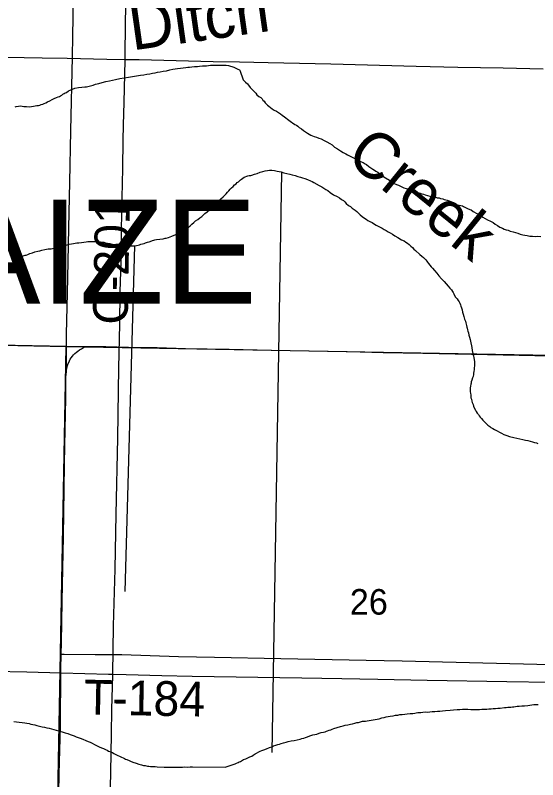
# Model space of a CAD drawing. Extents: x 2.4 to 73.1, y 4.5 to 25.6.
# Drawn here: x 47.997 to 48.425, y 19.178 to 19.804 of the extents above; entities that cross this region are included whole.
import ezdxf

# ---------------------------------------------------------------- set-up
doc = ezdxf.new("R2010")
doc.units = 0
for name, color, linetype in [('GM_X_County_Road', 7, 'Continuous'), ('GM_X_County_Road_Text', 7, 'Continuous'), ('GM_X_Minor_Lake_Text', 7, 'Continuous'), ('GM_X_Minor_River', 7, 'Continuous'), ('GM_X_Section', 7, 'Continuous'), ('GM_X_Section_Text', 7, 'Continuous'), ('GM_X_State_Route', 7, 'Continuous'), ('GM_X_Township_Road', 7, 'Continuous'), ('GM_X_Township_Road_Text', 7, 'Continuous'), ('GM_X_Township_Text', 7, 'Continuous')]:
    doc.layers.add(name, color=color, linetype=linetype)

msp = doc.modelspace()

# ---------------------------------------------------------------- linework, layer by layer
at = {"layer": 'GM_X_County_Road'}
for points in [[(48.03923, 19.53274), (48.03935, 19.54258), (48.04004, 19.576), (48.04058, 19.60166), (48.04109, 19.62965), (48.04188, 19.66696), (48.04278, 19.70894), (48.04421, 19.76957), (48.0445, 19.78667), (48.04467, 19.80222), (48.04496, 19.82243), (48.0451, 19.83643), (48.0456, 19.85975), (48.04597, 19.87684), (48.0465, 19.90729), (48.04702, 19.93748), (48.04765, 19.97169), (48.04865, 20.01367), (48.04895, 20.0356)], [(48.03916, 19.51231), (48.03922, 19.52973), (48.03923, 19.53274)]]:
    msp.add_lwpolyline(points, dxfattribs=at)
at = {"layer": 'GM_X_Minor_River'}
for points in [[(48.03723, 19.73954), (48.03818, 19.7401), (48.03913, 19.74048), (48.04085, 19.74181), (48.04218, 19.74237), (48.04408, 19.74313), (48.04617, 19.74388), (48.04903, 19.74444), (48.05188, 19.74482), (48.05416, 19.745), (48.05568, 19.74519), (48.0612, 19.7465), (48.0631, 19.74726), (48.06576, 19.74782), (48.06843, 19.74857), (48.07147, 19.74932), (48.07433, 19.74988), (48.0768, 19.75045), (48.07946, 19.75101), (48.08289, 19.75176), (48.0865, 19.75232), (48.08992, 19.75288), (48.09335, 19.75344), (48.09658, 19.754), (48.09981, 19.75456), (48.10248, 19.75494), (48.10495, 19.75531), (48.10761, 19.75568), (48.1097, 19.75624), (48.1118, 19.75662), (48.11389, 19.75699), (48.11598, 19.75737), (48.11845, 19.75793), (48.12112, 19.7583), (48.12378, 19.75887), (48.12644, 19.75962), (48.13006, 19.75999), (48.13253, 19.76036), (48.13481, 19.76073), (48.1369, 19.76092), (48.13862, 19.7611), (48.13995, 19.76129), (48.14185, 19.76147), (48.14413, 19.76166), (48.14641, 19.76184), (48.14812, 19.76203), (48.1506, 19.76221), (48.15383, 19.76239), (48.15554, 19.76258), (48.15706, 19.76276), (48.15877, 19.76276), (48.1601, 19.76275), (48.16125, 19.76275), (48.16239, 19.76275), (48.16353, 19.76293), (48.16448, 19.76293), (48.16562, 19.76293), (48.16676, 19.76292), (48.1679, 19.76292), (48.16999, 19.76272), (48.17189, 19.76253), (48.17626, 19.76119), (48.1774, 19.76061), (48.17835, 19.76004), (48.17968, 19.75947), (48.18101, 19.75889), (48.18128, 19.75873)], [(48.18128, 19.75873), (48.18382, 19.75093), (48.18589, 19.74881), (48.18758, 19.74746), (48.18833, 19.74631), (48.18964, 19.74458), (48.19152, 19.74265), (48.19283, 19.7413), (48.19434, 19.73976), (48.19527, 19.73861), (48.19678, 19.73726), (48.19829, 19.73629), (48.19942, 19.73532), (48.20017, 19.73417), (48.2011, 19.73321), (48.20185, 19.73187), (48.20298, 19.7309), (48.20392, 19.72994), (48.20486, 19.72917), (48.20637, 19.72801), (48.20769, 19.72704), (48.20939, 19.72606), (48.21128, 19.72509), (48.21298, 19.72392), (48.21449, 19.72295), (48.216, 19.72198), (48.21788, 19.72044), (48.22146, 19.71773), (48.2224, 19.71695), (48.22354, 19.71618), (48.22448, 19.71559), (48.22637, 19.71424), (48.2275, 19.71365), (48.22863, 19.71288), (48.22976, 19.71172), (48.23184, 19.71055), (48.23335, 19.70939), (48.23504, 19.70823), (48.23655, 19.70706), (48.23806, 19.70628), (48.23939, 19.70551), (48.24071, 19.70492), (48.24223, 19.70433), (48.24393, 19.70373), (48.24582, 19.70295), (48.24772, 19.70235), (48.25018, 19.70118), (48.25245, 19.70001), (48.2549, 19.69864), (48.25679, 19.69747), (48.25886, 19.69574), (48.26132, 19.69418), (48.26377, 19.69263), (48.26585, 19.69127), (48.26793, 19.69029), (48.26944, 19.68932), (48.27095, 19.68854), (48.27208, 19.68795), (48.27322, 19.68737), (48.27473, 19.68678), (48.27662, 19.6858), (48.27833, 19.68502), (48.28003, 19.68404), (48.28211, 19.68306), (48.28381, 19.68209), (48.28494, 19.6815), (48.28701, 19.67977), (48.28852, 19.6786), (48.29022, 19.67763), (48.29154, 19.67685), (48.29267, 19.67608), (48.29419, 19.67511), (48.29588, 19.67394), (48.29739, 19.67278), (48.29909, 19.67124), (48.30513, 19.66792), (48.30608, 19.66753), (48.3072, 19.66618), (48.30947, 19.6652), (48.31118, 19.66442), (48.31269, 19.66383), (48.31402, 19.66324), (48.31553, 19.66246), (48.31742, 19.66186), (48.31913, 19.66127), (48.3214, 19.66048), (48.32368, 19.65988), (48.32557, 19.65928), (48.32689, 19.6585), (48.32898, 19.6579), (48.33031, 19.65751), (48.33163, 19.65711), (48.33296, 19.65671), (48.33486, 19.65611), (48.33675, 19.65552), (48.33865, 19.6553), (48.34017, 19.65509), (48.34112, 19.65489), (48.34282, 19.65429), (48.34453, 19.65408), (48.34567, 19.65368)], [(47.99709, 19.72882), (47.99804, 19.72901), (47.99994, 19.72919), (48.00146, 19.72938), (48.00279, 19.72918), (48.00431, 19.72899), (48.0064, 19.72898), (48.00907, 19.72878), (48.01059, 19.72897), (48.0123, 19.72934), (48.01363, 19.72953), (48.01496, 19.72972), (48.01629, 19.7299), (48.01743, 19.73009), (48.01858, 19.73047), (48.01991, 19.73084), (48.02105, 19.73141), (48.02238, 19.73198), (48.02371, 19.73273), (48.02562, 19.73368), (48.02752, 19.73462), (48.02923, 19.73557), (48.03114, 19.73632), (48.03247, 19.73689), (48.03342, 19.73727), (48.03437, 19.73783), (48.03532, 19.73821), (48.03628, 19.73897), (48.03723, 19.73954)], [(48.08732, 19.61483), (48.08866, 19.61482), (48.09018, 19.61482), (48.09151, 19.61482), (48.09303, 19.61481), (48.09474, 19.61481), (48.09645, 19.61499), (48.09797, 19.61537), (48.09893, 19.61574), (48.10007, 19.61612), (48.1014, 19.6165), (48.10273, 19.61687), (48.10406, 19.61725), (48.10558, 19.61782), (48.10692, 19.618), (48.10787, 19.61838), (48.10977, 19.61913), (48.11072, 19.61951), (48.11167, 19.6197), (48.11282, 19.62007), (48.11852, 19.62063), (48.12004, 19.621), (48.12099, 19.62119), (48.1229, 19.62176), (48.12423, 19.62213), (48.12537, 19.6227), (48.12746, 19.62364), (48.12956, 19.6244), (48.13146, 19.62534), (48.13336, 19.6261), (48.13527, 19.62723), (48.13679, 19.62818), (48.13812, 19.62893), (48.13927, 19.63007), (48.1406, 19.63121), (48.14193, 19.63253), (48.14346, 19.63386), (48.14498, 19.63519), (48.14689, 19.63651), (48.14841, 19.63765), (48.15012, 19.63878), (48.15127, 19.63992), (48.1526, 19.64125), (48.1545, 19.64276), (48.15641, 19.64427), (48.15793, 19.64541), (48.15908, 19.64655), (48.16003, 19.6475), (48.16098, 19.64863), (48.16251, 19.65015), (48.16403, 19.65166), (48.16574, 19.65337), (48.16746, 19.65489), (48.16879, 19.65621), (48.17013, 19.65754), (48.17108, 19.65868), (48.17222, 19.66), (48.17337, 19.66114), (48.17451, 19.66247), (48.17584, 19.66341), (48.1768, 19.66474), (48.17813, 19.66569), (48.17908, 19.66663), (48.18003, 19.66739), (48.18175, 19.66891), (48.1827, 19.66947), (48.18365, 19.67023), (48.1848, 19.67099), (48.18784, 19.67212), (48.18898, 19.6725), (48.19012, 19.67249), (48.19108, 19.67268), (48.19317, 19.67344), (48.19545, 19.67419), (48.19792, 19.67513), (48.20002, 19.6757), (48.20192, 19.67626), (48.20382, 19.67664), (48.20553, 19.67682), (48.20744, 19.67682), (48.20953, 19.67662), (48.21181, 19.67604), (48.21504, 19.67546), (48.21732, 19.6747), (48.21979, 19.67412), (48.22207, 19.67354), (48.22416, 19.67297), (48.22644, 19.67239), (48.22872, 19.67162), (48.23081, 19.67105), (48.23252, 19.67047), (48.23442, 19.66989), (48.23651, 19.66913), (48.23898, 19.66798), (48.2405, 19.66741), (48.24183, 19.66683), (48.2462, 19.66416), (48.24829, 19.6632), (48.25, 19.66206), (48.25171, 19.6611), (48.25342, 19.66015)], [(48.21542, 19.67527), (48.20738, 19.1998)], [(48.25342, 19.66015), (48.25531, 19.65862), (48.25797, 19.65652), (48.26101, 19.65518), (48.26291, 19.65404), (48.26462, 19.65289), (48.26614, 19.65194), (48.26728, 19.6508), (48.26841, 19.64965), (48.27031, 19.64794), (48.27183, 19.64698), (48.27316, 19.64565), (48.27487, 19.64469), (48.27582, 19.64412), (48.27696, 19.64298), (48.27866, 19.64145), (48.2798, 19.64031), (48.28151, 19.63878), (48.28341, 19.63745), (48.28474, 19.63668), (48.28607, 19.63573), (48.28778, 19.63477), (48.28949, 19.63401), (48.29082, 19.63305), (48.29291, 19.63191), (48.29461, 19.63095), (48.29613, 19.63019), (48.29784, 19.62923), (48.29936, 19.62828), (48.30107, 19.62732), (48.30278, 19.62637), (48.3043, 19.62541), (48.3062, 19.62427), (48.30829, 19.62293), (48.31057, 19.62159), (48.3136, 19.61987), (48.31569, 19.61892), (48.31721, 19.61796), (48.31854, 19.61701), (48.31987, 19.61587), (48.3212, 19.61453), (48.32272, 19.61339), (48.32386, 19.61224), (48.32519, 19.6111), (48.3286, 19.60767), (48.33031, 19.60633), (48.33164, 19.60519), (48.33278, 19.60424), (48.33353, 19.60328), (48.33448, 19.60233), (48.33505, 19.60138), (48.33581, 19.60043), (48.33676, 19.59909), (48.3379, 19.59776), (48.33903, 19.59643), (48.34055, 19.59471), (48.34245, 19.59243), (48.34415, 19.59033), (48.34643, 19.58785), (48.34852, 19.58576), (48.35022, 19.58366), (48.35193, 19.58176), (48.35326, 19.58023), (48.35459, 19.57871), (48.35554, 19.57756), (48.3561, 19.57661), (48.35648, 19.57547), (48.35762, 19.573), (48.35913, 19.57147), (48.36008, 19.57014), (48.36084, 19.569), (48.36141, 19.56786), (48.36198, 19.56652), (48.36235, 19.56538), (48.36273, 19.56405), (48.3633, 19.56234), (48.36367, 19.56063), (48.36405, 19.55892), (48.36462, 19.55701), (48.36537, 19.55473), (48.36594, 19.55321), (48.36632, 19.55188), (48.36651, 19.55074), (48.36688, 19.54959), (48.36726, 19.54826), (48.36745, 19.54731), (48.36764, 19.54617), (48.36801, 19.54503), (48.36839, 19.5437), (48.36877, 19.5418), (48.36933, 19.54009), (48.3699, 19.53818), (48.37028, 19.53666), (48.37122, 19.53172), (48.37159, 19.52925), (48.37216, 19.52659), (48.37272, 19.52468), (48.37291, 19.52316), (48.37329, 19.52164), (48.37347, 19.51993), (48.37347, 19.51898)], [(48.34567, 19.65368), (48.34738, 19.65328), (48.34851, 19.65288), (48.35003, 19.65248), (48.35117, 19.65228), (48.35268, 19.65169), (48.35401, 19.65129), (48.35571, 19.65032), (48.35666, 19.64992), (48.35779, 19.64934), (48.3593, 19.64856), (48.36101, 19.64815), (48.36215, 19.64795), (48.36348, 19.64755), (48.36442, 19.64715), (48.36594, 19.64637), (48.36783, 19.6454), (48.36953, 19.64462), (48.37067, 19.64422), (48.37236, 19.64306), (48.37539, 19.6413), (48.37633, 19.64091), (48.37747, 19.64013), (48.3786, 19.63974), (48.3803, 19.63839), (48.38219, 19.63722), (48.38407, 19.63605), (48.38654, 19.63507), (48.38767, 19.63448), (48.38862, 19.63409), (48.3905, 19.63273), (48.3922, 19.63138), (48.39427, 19.63002), (48.39636, 19.62923), (48.39787, 19.62845), (48.39939, 19.62805), (48.4009, 19.62765), (48.4026, 19.62687), (48.40507, 19.62626), (48.40697, 19.62567), (48.40886, 19.62526), (48.41095, 19.62447), (48.41303, 19.62387), (48.41474, 19.62347), (48.41664, 19.62325), (48.41873, 19.62284), (48.42082, 19.62282), (48.4231, 19.62259), (48.42519, 19.62276), (48.42785, 19.62253)], [(47.99642, 19.60521), (47.99927, 19.60577), (48.00174, 19.60633), (48.00384, 19.60671), (48.00536, 19.60708), (48.00631, 19.60727), (48.00745, 19.60784), (48.00916, 19.60859), (48.01126, 19.60916), (48.01335, 19.60991), (48.01563, 19.61047), (48.01734, 19.61085), (48.01906, 19.61142), (48.02134, 19.61198), (48.02419, 19.61235), (48.02666, 19.61253), (48.02895, 19.61291), (48.03104, 19.61328), (48.03256, 19.61347), (48.03389, 19.61384), (48.03827, 19.61516), (48.03979, 19.61573), (48.0415, 19.6161), (48.04322, 19.61648), (48.04493, 19.61685), (48.04626, 19.61704), (48.04759, 19.61722), (48.0493, 19.61741), (48.05139, 19.61759), (48.05349, 19.61797), (48.0552, 19.61815), (48.05672, 19.61834), (48.05824, 19.61852), (48.06052, 19.61852), (48.06261, 19.61851), (48.0649, 19.61831), (48.06699, 19.61812), (48.0687, 19.61792), (48.06984, 19.61773), (48.07117, 19.61735), (48.07288, 19.61715), (48.07459, 19.61677), (48.07668, 19.61619), (48.07858, 19.61599), (48.07953, 19.61599), (48.08067, 19.6158), (48.08162, 19.61561), (48.08352, 19.61522), (48.08561, 19.61502), (48.08732, 19.61483)], [(48.0949, 19.61482), (48.0871, 19.33166)], [(48.37347, 19.51898), (48.37347, 19.51803), (48.37347, 19.5167), (48.37327, 19.51499), (48.37308, 19.51347), (48.37289, 19.51195), (48.37269, 19.51062), (48.3725, 19.50948), (48.37231, 19.50796), (48.37173, 19.50663), (48.37135, 19.50473), (48.37078, 19.5034), (48.37058, 19.50245), (48.37039, 19.5015), (48.3702, 19.4998), (48.37001, 19.49866), (48.37, 19.49771), (48.37, 19.49657), (48.37, 19.49561), (48.37019, 19.4939), (48.37037, 19.49295), (48.37056, 19.49181), (48.37056, 19.49048), (48.37094, 19.48915), (48.37131, 19.48763), (48.3715, 19.48668), (48.37226, 19.48478), (48.37263, 19.48344), (48.3732, 19.4823), (48.37415, 19.4804), (48.37491, 19.47907), (48.37566, 19.47792), (48.37661, 19.47659), (48.37737, 19.47564), (48.37813, 19.4745), (48.37908, 19.47335), (48.38021, 19.47202), (48.38439, 19.46802), (48.38591, 19.46687), (48.38686, 19.46611), (48.38838, 19.46535), (48.3899, 19.46439), (48.39198, 19.46324), (48.39388, 19.46229), (48.39559, 19.46133), (48.39749, 19.46038), (48.39996, 19.45961), (48.40224, 19.45865), (48.40566, 19.45788), (48.40813, 19.45731), (48.4106, 19.45673), (48.41307, 19.45615), (48.41517, 19.45577), (48.41707, 19.45538), (48.41897, 19.45481), (48.42087, 19.45423), (48.42258, 19.45384), (48.4241, 19.45346), (48.42543, 19.45308)], [(48.34979, 19.23421), (48.35341, 19.23454), (48.35627, 19.23488), (48.35912, 19.23503), (48.36141, 19.23519), (48.3635, 19.23535), (48.36559, 19.23532), (48.36807, 19.23529), (48.37054, 19.23506), (48.3732, 19.23503), (48.37548, 19.23518), (48.37758, 19.23516), (48.37948, 19.23532), (48.38196, 19.23548), (48.38348, 19.23546), (48.38519, 19.23562), (48.3871, 19.23579), (48.38881, 19.23595), (48.39052, 19.23593), (48.39243, 19.23609), (48.39357, 19.23627), (48.39452, 19.23625), (48.39814, 19.23677), (48.39929, 19.23676), (48.40062, 19.23693), (48.40176, 19.2371), (48.40309, 19.23709), (48.40462, 19.23726), (48.40576, 19.23743), (48.40691, 19.2376), (48.40843, 19.23777), (48.41014, 19.23794), (48.41224, 19.2381), (48.41452, 19.23826), (48.41719, 19.23841), (48.4189, 19.23858), (48.42043, 19.23894), (48.42214, 19.23911), (48.42386, 19.23927), (48.42557, 19.23925)], [(48.16927, 19.18781), (48.17745, 19.19077), (48.1786, 19.19114), (48.17975, 19.19169), (48.18071, 19.19225), (48.18166, 19.19243), (48.18262, 19.19317), (48.18434, 19.1941), (48.18607, 19.19484), (48.18779, 19.19557), (48.18951, 19.19631), (48.19104, 19.19705), (48.192, 19.19779), (48.19373, 19.19891), (48.19794, 19.20094), (48.19928, 19.20149), (48.201, 19.20223), (48.2031, 19.20296), (48.20539, 19.20388), (48.2073, 19.20462), (48.20884, 19.20536), (48.21075, 19.2059), (48.21246, 19.20645), (48.21361, 19.20681), (48.21495, 19.20717), (48.21705, 19.20771), (48.21915, 19.20825), (48.22086, 19.2088), (48.22334, 19.20934), (48.22582, 19.20987), (48.22811, 19.21022), (48.23059, 19.21076), (48.23212, 19.21131), (48.23365, 19.21167), (48.23498, 19.21222), (48.23651, 19.21277), (48.23842, 19.2135), (48.24091, 19.21442), (48.24415, 19.21494), (48.24606, 19.21568), (48.24797, 19.21622), (48.24988, 19.21657), (48.25102, 19.21694), (48.25217, 19.2173), (48.25313, 19.21767), (48.25447, 19.21822), (48.2558, 19.21858), (48.25695, 19.21914), (48.25829, 19.21969), (48.26096, 19.22041), (48.26363, 19.22114), (48.26593, 19.22187), (48.26745, 19.22222), (48.26974, 19.22257), (48.27184, 19.22311), (48.27356, 19.22347), (48.27546, 19.22382), (48.27718, 19.22437), (48.27852, 19.22454), (48.28004, 19.2249), (48.28176, 19.22545), (48.28424, 19.2256), (48.28557, 19.22597), (48.28729, 19.22613), (48.29529, 19.22754), (48.29759, 19.22827), (48.29949, 19.22863), (48.30121, 19.22917), (48.30274, 19.22953), (48.30426, 19.2297), (48.30674, 19.23005), (48.30884, 19.2304), (48.31055, 19.23056), (48.31227, 19.23092), (48.31417, 19.23108), (48.31627, 19.23125), (48.31837, 19.2316), (48.32065, 19.23176), (48.32294, 19.23191), (48.32465, 19.23208), (48.3256, 19.23245), (48.32694, 19.23262), (48.32941, 19.23278), (48.33113, 19.23294), (48.33303, 19.23311), (48.33494, 19.23308), (48.33684, 19.23324), (48.33875, 19.23341), (48.34103, 19.23357), (48.34312, 19.23373), (48.34503, 19.23389), (48.34712, 19.23405), (48.34979, 19.23421)], [(47.99603, 19.22519), (48.0004, 19.22479), (48.00287, 19.2244), (48.00496, 19.22421), (48.00667, 19.22382), (48.00877, 19.22363), (48.0101, 19.22324), (48.01162, 19.22286), (48.01333, 19.22247), (48.01504, 19.22209), (48.01713, 19.22151), (48.01922, 19.22094), (48.02131, 19.22055), (48.02321, 19.22017), (48.02511, 19.21978), (48.03271, 19.21767), (48.03556, 19.2169), (48.03822, 19.21594), (48.04031, 19.21537), (48.04221, 19.2146), (48.04373, 19.21403), (48.04544, 19.21345), (48.04715, 19.21287), (48.04867, 19.2123), (48.05038, 19.21154), (48.05247, 19.21077), (48.05494, 19.20962), (48.05684, 19.20886), (48.05855, 19.20828), (48.06026, 19.20752), (48.06216, 19.20637), (48.06425, 19.20541), (48.06596, 19.20465), (48.06786, 19.20369), (48.06957, 19.20312), (48.07109, 19.20235), (48.07261, 19.20178), (48.07375, 19.20102), (48.07565, 19.20044), (48.07698, 19.19987), (48.07811, 19.1991), (48.07963, 19.19834), (48.08115, 19.19757), (48.08267, 19.19681), (48.08419, 19.19605), (48.08552, 19.19547), (48.08666, 19.1949), (48.08761, 19.19451), (48.08856, 19.19413), (48.09046, 19.19337), (48.0916, 19.19279), (48.0935, 19.19203), (48.09616, 19.19126), (48.09844, 19.19049), (48.10072, 19.18973), (48.10243, 19.18934), (48.10376, 19.18915), (48.10547, 19.18876), (48.1068, 19.18876), (48.10794, 19.18856), (48.10908, 19.18856), (48.11175, 19.18836), (48.11346, 19.18817), (48.11916, 19.18796), (48.12087, 19.18796), (48.12258, 19.18795), (48.12391, 19.18795), (48.12544, 19.18794), (48.12753, 19.18794), (48.12886, 19.18793), (48.13019, 19.18793), (48.13152, 19.18793), (48.13266, 19.18792), (48.13437, 19.18792), (48.13627, 19.1881), (48.13817, 19.18791), (48.14065, 19.18809), (48.14255, 19.18808), (48.16866, 19.18778)]]:
    msp.add_lwpolyline(points, dxfattribs=at)
at = {"layer": 'GM_X_Section'}
for points in [[(48.0389, 19.53251), (48.02962, 19.03095), (47.52789, 19.04042), (47.53775, 19.54273)], [(48.0389, 19.53251), (48.54368, 19.52342), (48.53469, 19.01959), (48.02962, 19.03095)]]:
    msp.add_lwpolyline(points, close=True, dxfattribs=at)
at = {"layer": 'GM_X_State_Route'}
for points in [[(47.9899, 19.76945), (48.01942, 19.76888), (48.03963, 19.76849), (48.07226, 19.76784), (48.08718, 19.76753), (48.09868, 19.76732), (48.13909, 19.76637), (48.15928, 19.76585), (48.18105, 19.7655), (48.20435, 19.76488), (48.25564, 19.76378), (48.32556, 19.76199), (48.35976, 19.7613), (48.39705, 19.76049), (48.42969, 19.75984)], [(47.54913, 19.54357), (47.58953, 19.54262), (47.60973, 19.54211), (47.63149, 19.54175), (47.6548, 19.54114), (47.70608, 19.54004), (47.77601, 19.53825), (47.8102, 19.53756), (47.8475, 19.53675), (47.88013, 19.5361), (47.91276, 19.53538), (47.93142, 19.53498), (47.95472, 19.53442), (48.03923, 19.53274), (48.05515, 19.53242)], [(48.0319, 19.10472), (48.03328, 19.18243), (48.03418, 19.22127), (48.03469, 19.2679), (48.03493, 19.28054), (48.0351, 19.28966), (48.03569, 19.32385), (48.03674, 19.37668), (48.03722, 19.41554), (48.03748, 19.43575), (48.03774, 19.45128), (48.03855, 19.49013), (48.03877, 19.50723), (48.03909, 19.51185), (48.03916, 19.51231), (48.03956, 19.51487), (48.04037, 19.5178), (48.04156, 19.5206), (48.0423, 19.52193), (48.04313, 19.5232), (48.04404, 19.52442), (48.04504, 19.52557), (48.04612, 19.52663), (48.04734, 19.52778), (48.04853, 19.52864), (48.04987, 19.52972), (48.05138, 19.53063), (48.05316, 19.53166), (48.05515, 19.53242)], [(48.05515, 19.53242), (48.07147, 19.53237), (48.09013, 19.53186), (48.11347, 19.53149), (48.13679, 19.53087), (48.17257, 19.53013), (48.20679, 19.52946), (48.269, 19.52822), (48.2799, 19.52799), (48.29856, 19.52759), (48.33123, 19.527), (48.35766, 19.52632), (48.38411, 19.52576), (48.42299, 19.52491), (48.46498, 19.52395)]]:
    msp.add_lwpolyline(points, dxfattribs=at)
at = {"layer": 'GM_X_Township_Road'}
for points in [[(48.08718, 19.76753), (48.08767, 19.79926), (48.08804, 19.81798), (48.08832, 19.83458), (48.08895, 19.85755), (48.08937, 19.8856), (48.08948, 19.89023), (48.08956, 19.89487), (48.08985, 19.90727), (48.08999, 19.91349), (48.09079, 19.94614), (48.09153, 19.99121), (48.09207, 20.01607), (48.0923, 20.02384), (48.09248, 20.03004), (48.09305, 20.06423), (48.09327, 20.07978), (48.09365, 20.09826)], [(48.07715, 19.264), (48.07779, 19.30354), (48.07902, 19.35015), (48.08, 19.39522), (48.08117, 19.45738), (48.08192, 19.49623), (48.0822, 19.51488), (48.0829, 19.55063), (48.08329, 19.57705), (48.08387, 19.60191), (48.08437, 19.62677), (48.08458, 19.64226), (48.08524, 19.67806), (48.0857, 19.70137), (48.08596, 19.7138), (48.0864, 19.73245), (48.08717, 19.76663), (48.08718, 19.76753)], [(48.03493, 19.28054), (48.03739, 19.28051), (48.06269, 19.28015), (48.08443, 19.28009), (48.131, 19.27857), (48.1605, 19.27786), (48.21484, 19.27691), (48.28472, 19.27555), (48.31422, 19.27491), (48.42447, 19.27234), (48.46174, 19.27146), (48.48658, 19.27106), (48.52696, 19.27022), (48.53684, 19.27014), (48.53892, 19.27013)], [(47.57415, 19.27487), (47.57622, 19.27482), (47.59176, 19.27447), (47.61508, 19.27413), (47.67065, 19.27297), (47.70366, 19.27229), (47.72075, 19.27189), (47.75338, 19.27122), (47.79068, 19.27054), (47.82487, 19.26975), (47.8513, 19.26927), (47.87305, 19.26876), (47.90725, 19.26824), (47.9492, 19.26721), (47.97874, 19.26659), (48.00671, 19.26592), (48.03492, 19.26516), (48.07353, 19.26412), (48.07715, 19.264)], [(48.0718, 19.01269), (48.07198, 19.02693), (48.07341, 19.08753), (48.07388, 19.11551), (48.07474, 19.14658), (48.07544, 19.18388), (48.0762, 19.21496), (48.0764, 19.23516), (48.07714, 19.26313), (48.07715, 19.264)], [(48.07715, 19.264), (48.088, 19.2637), (48.11719, 19.26298), (48.14211, 19.26256), (48.23205, 19.26103), (48.26485, 19.26048), (48.29422, 19.25999), (48.33463, 19.25921), (48.39991, 19.2581), (48.47141, 19.25698), (48.51803, 19.25601), (48.53957, 19.25557), (48.55845, 19.2552), (48.56357, 19.25505), (48.5671, 19.25494), (48.5718, 19.2548), (48.57629, 19.25466), (48.58002, 19.25457)]]:
    msp.add_lwpolyline(points, dxfattribs=at)

# ---------------------------------------------------------------- texts
at = {"layer": 'GM_X_County_Road_Text'}
msp.add_text('C-201', height=0.028409, rotation=88.89838, dxfattribs=at).set_placement((48.08919, 19.55009))
at = {"layer": 'GM_X_Minor_Lake_Text'}
for s, height, rotation, p in [('Ditch', 0.037898, 8.04646, (48.09308, 19.7748)), ('Creek', 0.037889, 321.04133, (48.26667, 19.68584))]:
    msp.add_text(s, height=height, rotation=rotation, dxfattribs=at).set_placement(p)
at = {"layer": 'GM_X_Section_Text'}
msp.add_text('26', height=0.020928, rotation=0.00001, dxfattribs=at).set_placement((48.2713, 19.31283))
at = {"layer": 'GM_X_Township_Road_Text'}
msp.add_text('T-184', height=0.028409, rotation=358.89754, dxfattribs=at).set_placement((48.05329, 19.2312))
at = {"layer": 'GM_X_Township_Text'}
msp.add_text('AUGLAIZE', height=0.085227, rotation=0.00001, dxfattribs=at).set_placement((47.63158, 19.56753))

doc.saveas('drawing.dxf')
